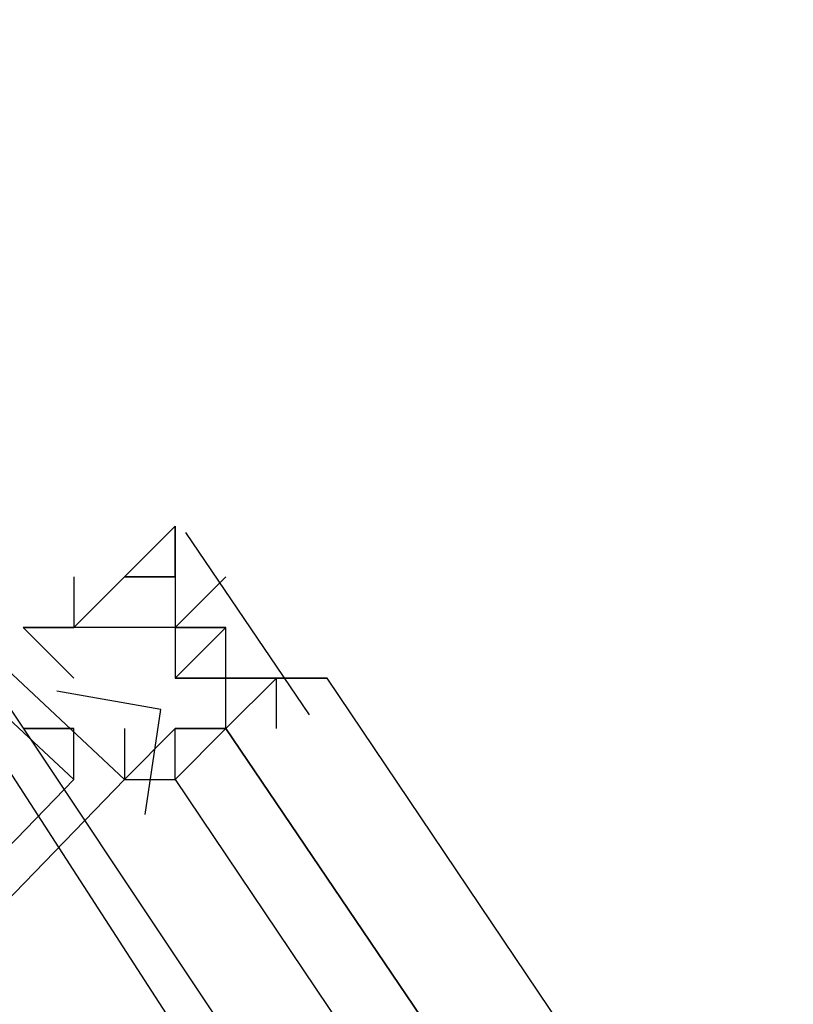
# Model space of a CAD drawing. Header units: feet. Extents: x -79 to 198, y -22 to 181.
# Tile 439 of 656: x 120.066 to 120.269, y 56.145 to 56.404. Entities that reach past the tile are written whole.
import ezdxf

# ---------------------------------------------------------------- set-up
doc = ezdxf.new("R2010")
doc.units = ezdxf.units.FT
doc.layers.add('A-LINEA', color=7, linetype='CONTINUOUS')

msp = doc.modelspace()

# ---------------------------------------------------------------- linework, layer by layer
at = {"layer": 'A-LINEA'}
for p, q in [((120.1067, 56.2711), (120.1067, 56.2711)), ((120.1067, 56.2711), (120.1067, 56.2711)), ((120.1067, 56.2711), (120.1067, 56.2711)), ((120.1067, 56.2711), (120.1067, 56.2711)), ((120.1067, 56.2711), (120.1067, 56.2711)), ((120.1067, 56.2578), (120.1067, 56.2711)), ((120.1067, 56.2578), (120.1067, 56.2711)), ((120.1067, 56.2711), (120.1067, 56.2711)), ((120.1067, 56.2578), (120.1067, 56.2711)), ((120.1067, 56.2578), (120.1067, 56.2711)), ((120.1067, 56.2711), (120.1067, 56.2711)), ((120.1067, 56.2711), (120.1067, 56.2711)), ((120.1067, 56.2711), (120.1067, 56.2711)), ((120.1067, 56.2711), (120.1067, 56.2711)), ((120.1067, 56.2711), (120.1067, 56.2578)), ((120.1067, 56.2711), (120.1067, 56.2578)), ((120.1067, 56.2711), (120.1067, 56.2711)), ((120.1067, 56.2711), (120.1067, 56.2711)), ((120.1067, 56.2711), (120.1067, 56.2711)), ((120.1067, 56.2711), (120.1067, 56.2711)), ((120.1067, 56.2711), (120.1067, 56.2711)), ((120.1067, 56.2711), (120.1067, 56.2711)), ((120.1067, 56.2578), (120.1067, 56.2711)), ((120.1067, 56.2578), (120.1067, 56.2711)), ((120.1067, 56.2711), (120.1067, 56.2711)), ((120.1067, 56.2578), (120.1067, 56.2711)), ((120.1067, 56.2578), (120.1067, 56.2711)), ((120.1067, 56.2711), (120.1067, 56.2711)), ((120.1067, 56.2711), (120.1067, 56.2711)), ((120.1067, 56.2711), (120.1067, 56.2711)), ((120.1067, 56.2711), (120.1067, 56.2711)), ((120.1067, 56.2711), (120.1067, 56.2578)), ((120.1067, 56.2711), (120.1067, 56.2578)), ((120.1067, 56.2711), (120.1067, 56.2711)), ((120.1094, 56.2694), (120.1419, 56.2214)), ((120.1094, 56.2694), (120.1419, 56.2214)), ((120.08, 56.2578), (120.08, 56.2578)), ((120.08, 56.2578), (120.08, 56.2444)), ((120.08, 56.2578), (120.08, 56.2578)), ((120.08, 56.2578), (120.08, 56.2444)), ((120.0933, 56.2578), (120.0933, 56.2578)), ((120.0933, 56.2578), (120.0933, 56.2578)), ((120.0933, 56.2578), (120.0933, 56.2578)), ((120.0933, 56.2578), (120.0933, 56.2578)), ((120.0933, 56.2578), (120.0933, 56.2578)), ((120.0933, 56.2578), (120.0933, 56.2578)), ((120.0933, 56.2578), (120.0933, 56.2578)), ((120.0933, 56.2578), (120.0933, 56.2578)), ((120.0933, 56.2578), (120.0933, 56.2578)), ((120.0933, 56.2578), (120.0933, 56.2578)), ((120.0933, 56.2578), (120.0933, 56.2578)), ((120.0933, 56.2578), (120.0933, 56.2578)), ((120.0933, 56.2578), (120.0933, 56.2578)), ((120.0933, 56.2578), (120.0933, 56.2578)), ((120.0933, 56.2578), (120.0933, 56.2578)), ((120.0933, 56.2578), (120.0933, 56.2578)), ((120.0933, 56.2578), (120.0933, 56.2578)), ((120.0933, 56.2578), (120.0933, 56.2578)), ((120.0933, 56.2578), (120.0933, 56.2578)), ((120.1067, 56.2578), (120.0933, 56.2578)), ((120.0933, 56.2578), (120.1067, 56.2578)), ((120.0933, 56.2578), (120.0933, 56.2578)), ((120.0933, 56.2578), (120.0933, 56.2578)), ((120.0933, 56.2578), (120.1067, 56.2578)), ((120.0933, 56.2578), (120.0933, 56.2578)), ((120.0933, 56.2578), (120.0933, 56.2578)), ((120.0933, 56.2578), (120.0933, 56.2578)), ((120.0933, 56.2578), (120.0933, 56.2578)), ((120.0933, 56.2578), (120.0933, 56.2578)), ((120.0933, 56.2578), (120.0933, 56.2578)), ((120.0933, 56.2578), (120.0933, 56.2578)), ((120.0933, 56.2578), (120.0933, 56.2578)), ((120.0933, 56.2578), (120.0933, 56.2578)), ((120.0933, 56.2578), (120.0933, 56.2578)), ((120.0933, 56.2578), (120.0933, 56.2578)), ((120.0933, 56.2578), (120.0933, 56.2578)), ((120.0933, 56.2578), (120.0933, 56.2578)), ((120.0933, 56.2578), (120.0933, 56.2578)), ((120.0933, 56.2578), (120.0933, 56.2578)), ((120.0933, 56.2578), (120.0933, 56.2578)), ((120.0933, 56.2578), (120.0933, 56.2578)), ((120.0933, 56.2578), (120.0933, 56.2578)), ((120.0933, 56.2578), (120.0933, 56.2578)), ((120.0933, 56.2578), (120.0933, 56.2578)), ((120.1067, 56.2578), (120.0933, 56.2578)), ((120.0933, 56.2578), (120.1067, 56.2578)), ((120.0933, 56.2578), (120.0933, 56.2578)), ((120.0933, 56.2578), (120.0933, 56.2578)), ((120.0933, 56.2578), (120.1067, 56.2578)), ((120.0933, 56.2578), (120.0933, 56.2578)), ((120.1067, 56.2578), (120.1067, 56.2578)), ((120.1067, 56.2578), (120.1067, 56.2578)), ((120.1067, 56.2578), (120.1067, 56.2578)), ((120.1067, 56.2578), (120.1067, 56.2578)), ((120.1067, 56.2578), (120.1067, 56.2578)), ((120.1067, 56.2578), (120.1067, 56.2578)), ((120.1067, 56.2578), (120.1067, 56.2578)), ((120.1067, 56.2578), (120.1067, 56.2578)), ((120.1067, 56.2578), (120.1067, 56.2578)), ((120.1067, 56.2578), (120.1067, 56.2578)), ((120.1067, 56.2578), (120.1067, 56.2578)), ((120.1067, 56.2578), (120.1067, 56.2578)), ((120.1067, 56.2578), (120.1067, 56.2578)), ((120.1067, 56.2578), (120.1067, 56.2578)), ((120.1067, 56.2578), (120.1067, 56.2578)), ((120.1067, 56.2578), (120.1067, 56.2578)), ((120.1067, 56.2578), (120.1067, 56.2578)), ((120.1067, 56.2578), (120.1067, 56.2578)), ((120.1067, 56.2578), (120.1067, 56.2578)), ((120.1067, 56.2578), (120.1067, 56.2578)), ((120.12, 56.2578), (120.1067, 56.2444)), ((120.1067, 56.2578), (120.1067, 56.2578)), ((120.1067, 56.2578), (120.1067, 56.2578)), ((120.1067, 56.2578), (120.1067, 56.2578)), ((120.1067, 56.2578), (120.1067, 56.2578)), ((120.1067, 56.2578), (120.1067, 56.2578)), ((120.1067, 56.2578), (120.1067, 56.2578)), ((120.1067, 56.2578), (120.1067, 56.2578)), ((120.1067, 56.2578), (120.1067, 56.2578)), ((120.1067, 56.2578), (120.1067, 56.2578)), ((120.1067, 56.2578), (120.1067, 56.2578)), ((120.1067, 56.2578), (120.1067, 56.2578)), ((120.1067, 56.2578), (120.1067, 56.2578)), ((120.1067, 56.2578), (120.1067, 56.2578)), ((120.1067, 56.2578), (120.1067, 56.2578)), ((120.1067, 56.2578), (120.1067, 56.2578)), ((120.1067, 56.2578), (120.1067, 56.2578)), ((120.1067, 56.2578), (120.1067, 56.2578)), ((120.1067, 56.2578), (120.1067, 56.2578)), ((120.1067, 56.2578), (120.1067, 56.2578)), ((120.1067, 56.2578), (120.1067, 56.2578)), ((120.1067, 56.2578), (120.1067, 56.2578)), ((120.1067, 56.2578), (120.1067, 56.2578)), ((120.1067, 56.2578), (120.1067, 56.2578)), ((120.1067, 56.2578), (120.1067, 56.2578)), ((120.1067, 56.2578), (120.1067, 56.2578)), ((120.1067, 56.2578), (120.1067, 56.2578)), ((120.12, 56.2578), (120.1067, 56.2444)), ((120.1067, 56.2578), (120.1067, 56.2578)), ((120.1067, 56.2578), (120.1067, 56.2578)), ((120.1067, 56.2578), (120.1067, 56.2578)), ((120.1067, 56.2578), (120.1067, 56.2578)), ((120.1067, 56.2578), (120.1067, 56.2578)), ((120.1067, 56.2578), (120.1067, 56.2578)), ((120.12, 56.2578), (120.12, 56.2578)), ((120.12, 56.2578), (120.12, 56.2578)), ((120.12, 56.2578), (120.12, 56.2578)), ((120.12, 56.2578), (120.12, 56.2578)), ((120.12, 56.2578), (120.12, 56.2578)), ((120.12, 56.2578), (120.12, 56.2578)), ((120.12, 56.2578), (120.12, 56.2578)), ((120.12, 56.2578), (120.12, 56.2578)), ((120.12, 56.2578), (120.12, 56.2578)), ((120.12, 56.2578), (120.12, 56.2578)), ((120.12, 56.2578), (120.12, 56.2578)), ((120.12, 56.2578), (120.12, 56.2578)), ((120.0667, 56.2444), (120.08, 56.2444)), ((120.0667, 56.2444), (120.08, 56.2444)), ((120.0933, 56.2444), (120.08, 56.2444)), ((120.08, 56.2444), (120.08, 56.2444)), ((120.08, 56.2444), (120.08, 56.2444)), ((120.08, 56.2444), (120.08, 56.2444)), ((120.08, 56.2444), (120.08, 56.2444)), ((120.08, 56.2444), (120.08, 56.2444)), ((120.08, 56.2444), (120.08, 56.2444)), ((120.08, 56.2444), (120.08, 56.2444)), ((120.0933, 56.2444), (120.08, 56.2444)), ((120.08, 56.2444), (120.08, 56.2444)), ((120.08, 56.2444), (120.08, 56.2444)), ((120.08, 56.2444), (120.08, 56.2444)), ((120.08, 56.2444), (120.08, 56.2444)), ((120.08, 56.2444), (120.08, 56.2444)), ((120.08, 56.2444), (120.08, 56.2444)), ((120.08, 56.2444), (120.08, 56.2444)), ((120.0933, 56.2444), (120.0933, 56.2444)), ((120.0933, 56.2444), (120.0933, 56.2444)), ((120.0933, 56.2444), (120.0933, 56.2444)), ((120.0933, 56.2444), (120.0933, 56.2444)), ((120.0933, 56.2444), (120.0933, 56.2444)), ((120.0933, 56.2444), (120.0933, 56.2444)), ((120.0933, 56.2444), (120.0933, 56.2444)), ((120.0933, 56.2444), (120.0933, 56.2444)), ((120.0933, 56.2444), (120.0933, 56.2444)), ((120.0933, 56.2444), (120.0933, 56.2444)), ((120.0933, 56.2444), (120.0933, 56.2444)), ((120.0933, 56.2444), (120.0933, 56.2444)), ((120.0933, 56.2444), (120.0933, 56.2444)), ((120.0933, 56.2444), (120.0933, 56.2444)), ((120.0933, 56.2444), (120.0933, 56.2444)), ((120.1067, 56.2444), (120.0933, 56.2444)), ((120.0933, 56.2444), (120.0933, 56.2444)), ((120.0933, 56.2444), (120.0933, 56.2444)), ((120.0933, 56.2444), (120.0933, 56.2444)), ((120.0933, 56.2444), (120.0933, 56.2444)), ((120.0933, 56.2444), (120.0933, 56.2444)), ((120.0933, 56.2444), (120.0933, 56.2444)), ((120.0933, 56.2444), (120.0933, 56.2444)), ((120.0933, 56.2444), (120.0933, 56.2444)), ((120.0933, 56.2444), (120.0933, 56.2444)), ((120.0933, 56.2444), (120.0933, 56.2444)), ((120.0933, 56.2444), (120.0933, 56.2444)), ((120.0933, 56.2444), (120.0933, 56.2444)), ((120.0933, 56.2444), (120.0933, 56.2444)), ((120.0933, 56.2444), (120.0933, 56.2444)), ((120.0933, 56.2444), (120.0933, 56.2444)), ((120.0933, 56.2444), (120.0933, 56.2444)), ((120.0933, 56.2444), (120.0933, 56.2444)), ((120.0933, 56.2444), (120.0933, 56.2444)), ((120.0933, 56.2444), (120.0933, 56.2444)), ((120.0933, 56.2444), (120.0933, 56.2444)), ((120.0933, 56.2444), (120.0933, 56.2444)), ((120.0933, 56.2444), (120.0933, 56.2444)), ((120.0933, 56.2444), (120.0933, 56.2444)), ((120.0933, 56.2444), (120.0933, 56.2444)), ((120.1067, 56.2444), (120.0933, 56.2444)), ((120.0933, 56.2444), (120.0933, 56.2444)), ((120.0933, 56.2444), (120.0933, 56.2444)), ((120.0933, 56.2444), (120.0933, 56.2444)), ((120.0933, 56.2444), (120.0933, 56.2444)), ((120.0933, 56.2444), (120.0933, 56.2444)), ((120.0933, 56.2444), (120.0933, 56.2444)), ((120.0933, 56.2444), (120.0933, 56.2444)), ((120.0933, 56.2444), (120.0933, 56.2444)), ((120.0933, 56.2444), (120.0933, 56.2444)), ((120.1067, 56.2444), (120.12, 56.2444)), ((120.1067, 56.2444), (120.1067, 56.2444)), ((120.1067, 56.2444), (120.1067, 56.2444)), ((120.1067, 56.2444), (120.1067, 56.2444)), ((120.1067, 56.2444), (120.1067, 56.2444)), ((120.1067, 56.2444), (120.1067, 56.2444)), ((120.1067, 56.2444), (120.1067, 56.2444)), ((120.1067, 56.2444), (120.1067, 56.2444)), ((120.1067, 56.2444), (120.1067, 56.2444)), ((120.1067, 56.2444), (120.1067, 56.2444)), ((120.1067, 56.2444), (120.1067, 56.2444)), ((120.1067, 56.2444), (120.1067, 56.2444)), ((120.1067, 56.2444), (120.1067, 56.2444)), ((120.1067, 56.2444), (120.1067, 56.2444)), ((120.1067, 56.2444), (120.1067, 56.2444)), ((120.1067, 56.2444), (120.1067, 56.2444)), ((120.1067, 56.2444), (120.1067, 56.2444)), ((120.1067, 56.2444), (120.1067, 56.2444)), ((120.1067, 56.2444), (120.1067, 56.2444)), ((120.1067, 56.2444), (120.1067, 56.2444)), ((120.1067, 56.2444), (120.1067, 56.2444)), ((120.12, 56.2444), (120.1067, 56.2444)), ((120.12, 56.2444), (120.1067, 56.2311)), ((120.1067, 56.2444), (120.1067, 56.2444)), ((120.1067, 56.2444), (120.1067, 56.2311)), ((120.1067, 56.2444), (120.1067, 56.2444)), ((120.1067, 56.2444), (120.12, 56.2444)), ((120.1067, 56.2444), (120.1067, 56.2444)), ((120.1067, 56.2444), (120.12, 56.2444)), ((120.1067, 56.2444), (120.1067, 56.2444)), ((120.1067, 56.2444), (120.12, 56.2444)), ((120.1067, 56.2444), (120.1067, 56.2444)), ((120.1067, 56.2444), (120.1067, 56.2444)), ((120.1067, 56.2444), (120.1067, 56.2444)), ((120.1067, 56.2444), (120.1067, 56.2444)), ((120.1067, 56.2444), (120.1067, 56.2444)), ((120.1067, 56.2444), (120.1067, 56.2444)), ((120.1067, 56.2444), (120.1067, 56.2444)), ((120.1067, 56.2444), (120.1067, 56.2444)), ((120.1067, 56.2444), (120.1067, 56.2444)), ((120.1067, 56.2444), (120.1067, 56.2444)), ((120.1067, 56.2444), (120.1067, 56.2444)), ((120.1067, 56.2444), (120.1067, 56.2444)), ((120.1067, 56.2444), (120.1067, 56.2444)), ((120.1067, 56.2444), (120.1067, 56.2444)), ((120.1067, 56.2444), (120.1067, 56.2444)), ((120.1067, 56.2444), (120.1067, 56.2444)), ((120.1067, 56.2444), (120.1067, 56.2444)), ((120.1067, 56.2444), (120.1067, 56.2444)), ((120.1067, 56.2444), (120.1067, 56.2444)), ((120.1067, 56.2444), (120.1067, 56.2444)), ((120.12, 56.2444), (120.1067, 56.2444)), ((120.12, 56.2444), (120.1067, 56.2311)), ((120.1067, 56.2444), (120.1067, 56.2444)), ((120.1067, 56.2444), (120.1067, 56.2311)), ((120.1067, 56.2444), (120.1067, 56.2444)), ((120.1067, 56.2444), (120.12, 56.2444)), ((120.1067, 56.2444), (120.1067, 56.2444)), ((120.1067, 56.2444), (120.12, 56.2444)), ((120.1067, 56.2444), (120.1067, 56.2444)), ((120.12, 56.2444), (120.12, 56.2444)), ((120.12, 56.2311), (120.12, 56.2444)), ((120.12, 56.2444), (120.12, 56.2444)), ((120.12, 56.2444), (120.12, 56.2444)), ((120.12, 56.2444), (120.12, 56.2444)), ((120.12, 56.2444), (120.12, 56.2444)), ((120.12, 56.2444), (120.12, 56.2444)), ((120.12, 56.2444), (120.12, 56.2444)), ((120.12, 56.2444), (120.12, 56.2444)), ((120.12, 56.2444), (120.12, 56.2444)), ((120.12, 56.2444), (120.12, 56.2444)), ((120.12, 56.2444), (120.12, 56.2444)), ((120.12, 56.2444), (120.12, 56.2444)), ((120.12, 56.2444), (120.12, 56.2444)), ((120.12, 56.2444), (120.12, 56.2444)), ((120.12, 56.2444), (120.12, 56.2444)), ((120.12, 56.2444), (120.12, 56.2444)), ((120.12, 56.2444), (120.12, 56.2444)), ((120.12, 56.2444), (120.12, 56.2444)), ((120.12, 56.2444), (120.12, 56.2444)), ((120.12, 56.2444), (120.12, 56.2444)), ((120.12, 56.2444), (120.12, 56.2444)), ((120.12, 56.2444), (120.12, 56.2444)), ((120.12, 56.2444), (120.12, 56.2444)), ((120.12, 56.2311), (120.12, 56.2444)), ((120.12, 56.2444), (120.12, 56.2444)), ((120.12, 56.2444), (120.12, 56.2444)), ((120.12, 56.2444), (120.12, 56.2444)), ((120.12, 56.2444), (120.12, 56.2444)), ((120.12, 56.2444), (120.12, 56.2444)), ((120.12, 56.2444), (120.12, 56.2444)), ((120.12, 56.2444), (120.12, 56.2444)), ((120.12, 56.2444), (120.12, 56.2444)), ((120.12, 56.2444), (120.12, 56.2444)), ((120.12, 56.2444), (120.12, 56.2444)), ((120.12, 56.2444), (120.12, 56.2444)), ((120.12, 56.2444), (120.12, 56.2444)), ((120.12, 56.2444), (120.12, 56.2444)), ((120.12, 56.2444), (120.12, 56.2444)), ((120.12, 56.2444), (120.12, 56.2444)), ((120.12, 56.2444), (120.12, 56.2444)), ((120.12, 56.2444), (120.12, 56.2444)), ((120.12, 56.2444), (120.12, 56.2444)), ((120.12, 56.2444), (120.12, 56.2444)), ((120.12, 56.2444), (120.12, 56.2444)), ((120.12, 56.2444), (120.12, 56.2444)), ((120.1067, 56.2311), (120.1067, 56.2311)), ((120.1067, 56.2311), (120.1067, 56.2311)), ((120.1067, 56.2311), (120.1067, 56.2311)), ((120.1067, 56.2311), (120.1067, 56.2311)), ((120.1067, 56.2311), (120.1067, 56.2311)), ((120.12, 56.2311), (120.1067, 56.2311)), ((120.12, 56.2311), (120.1067, 56.2311)), ((120.1067, 56.2311), (120.1067, 56.2311)), ((120.1067, 56.2311), (120.1067, 56.2311)), ((120.12, 56.2311), (120.1067, 56.2311)), ((120.1067, 56.2311), (120.1067, 56.2311)), ((120.1067, 56.2311), (120.1067, 56.2311)), ((120.1067, 56.2311), (120.1067, 56.2311)), ((120.1067, 56.2311), (120.1067, 56.2311)), ((120.1067, 56.2311), (120.1067, 56.2311)), ((120.1067, 56.2311), (120.1067, 56.2311)), ((120.1067, 56.2311), (120.1067, 56.2311)), ((120.1067, 56.2311), (120.1067, 56.2311)), ((120.1067, 56.2311), (120.1067, 56.2311)), ((120.1067, 56.2311), (120.1067, 56.2311)), ((120.1067, 56.2311), (120.1067, 56.2311)), ((120.1067, 56.2311), (120.1067, 56.2311)), ((120.1067, 56.2311), (120.1067, 56.2311)), ((120.1067, 56.2311), (120.1067, 56.2311)), ((120.12, 56.2311), (120.1067, 56.2311)), ((120.12, 56.2311), (120.1067, 56.2311)), ((120.1067, 56.2311), (120.1067, 56.2311)), ((120.1067, 56.2311), (120.1067, 56.2311)), ((120.12, 56.2311), (120.1067, 56.2311)), ((120.1067, 56.2311), (120.1067, 56.2311)), ((120.1067, 56.2311), (120.1067, 56.2311)), ((120.1067, 56.2311), (120.1067, 56.2311)), ((120.1067, 56.2311), (120.1067, 56.2311)), ((120.1067, 56.2311), (120.1067, 56.2311)), ((120.1067, 56.2311), (120.1067, 56.2311)), ((120.1067, 56.2311), (120.1067, 56.2311)), ((120.1067, 56.2311), (120.1067, 56.2311)), ((120.1067, 56.2311), (120.1067, 56.2311)), ((120.12, 56.2311), (120.12, 56.2311)), ((120.12, 56.2311), (120.1333, 56.2311)), ((120.12, 56.2311), (120.12, 56.2311)), ((120.12, 56.2311), (120.12, 56.2311)), ((120.12, 56.2311), (120.12, 56.2311)), ((120.12, 56.2311), (120.12, 56.2311)), ((120.12, 56.2311), (120.12, 56.2311)), ((120.12, 56.2311), (120.12, 56.2311)), ((120.12, 56.2311), (120.12, 56.2311)), ((120.12, 56.2311), (120.12, 56.2311)), ((120.12, 56.2311), (120.12, 56.2311)), ((120.12, 56.2311), (120.12, 56.2311)), ((120.12, 56.2311), (120.12, 56.2311)), ((120.12, 56.2311), (120.12, 56.2311)), ((120.12, 56.2311), (120.12, 56.2311)), ((120.12, 56.2311), (120.12, 56.2311)), ((120.12, 56.2311), (120.12, 56.2311)), ((120.12, 56.2178), (120.12, 56.2311)), ((120.12, 56.2311), (120.12, 56.2311)), ((120.12, 56.2311), (120.12, 56.2311)), ((120.12, 56.2311), (120.12, 56.2311)), ((120.12, 56.2311), (120.12, 56.2311)), ((120.12, 56.2311), (120.1333, 56.2311)), ((120.12, 56.2311), (120.12, 56.2311)), ((120.12, 56.2311), (120.12, 56.2311)), ((120.12, 56.2311), (120.1333, 56.2311)), ((120.12, 56.2311), (120.12, 56.2311)), ((120.12, 56.2311), (120.12, 56.2311)), ((120.12, 56.2311), (120.12, 56.2311)), ((120.12, 56.2311), (120.1333, 56.2311)), ((120.12, 56.2311), (120.12, 56.2311)), ((120.12, 56.2311), (120.12, 56.2311)), ((120.12, 56.2311), (120.12, 56.2311)), ((120.12, 56.2311), (120.12, 56.2311)), ((120.12, 56.2311), (120.12, 56.2311)), ((120.12, 56.2311), (120.12, 56.2311)), ((120.12, 56.2311), (120.12, 56.2311)), ((120.12, 56.2311), (120.12, 56.2311)), ((120.12, 56.2311), (120.12, 56.2311)), ((120.12, 56.2311), (120.12, 56.2311)), ((120.12, 56.2311), (120.12, 56.2311)), ((120.12, 56.2311), (120.12, 56.2311)), ((120.12, 56.2311), (120.12, 56.2311)), ((120.12, 56.2311), (120.12, 56.2311)), ((120.12, 56.2311), (120.12, 56.2311)), ((120.12, 56.2178), (120.12, 56.2311)), ((120.12, 56.2311), (120.12, 56.2311)), ((120.12, 56.2311), (120.12, 56.2311)), ((120.12, 56.2311), (120.12, 56.2311)), ((120.12, 56.2311), (120.12, 56.2311)), ((120.12, 56.2311), (120.1333, 56.2311)), ((120.12, 56.2311), (120.12, 56.2311)), ((120.12, 56.2311), (120.12, 56.2311)), ((120.12, 56.2311), (120.1333, 56.2311)), ((120.12, 56.2311), (120.12, 56.2311)), ((120.12, 56.2311), (120.12, 56.2311)), ((120.1333, 56.2311), (120.1333, 56.2311)), ((120.1333, 56.2311), (120.1333, 56.2311)), ((120.1333, 56.2311), (120.1333, 56.2311)), ((120.1333, 56.2311), (120.1333, 56.2311)), ((120.1333, 56.2311), (120.1333, 56.2311)), ((120.1333, 56.2311), (120.1333, 56.2311)), ((120.1333, 56.2311), (120.1333, 56.2311)), ((120.1333, 56.2311), (120.1333, 56.2311)), ((120.1333, 56.2311), (120.1333, 56.2311)), ((120.1333, 56.2311), (120.1333, 56.2311)), ((120.1333, 56.2311), (120.1333, 56.2311)), ((120.1333, 56.2311), (120.1333, 56.2311)), ((120.1333, 56.2178), (120.1333, 56.2311)), ((120.1333, 56.2311), (120.1333, 56.2311)), ((120.1333, 56.2311), (120.1333, 56.2311)), ((120.1333, 56.2311), (120.1333, 56.2311)), ((120.1333, 56.2311), (120.1333, 56.2311)), ((120.1333, 56.2311), (120.1333, 56.2311)), ((120.1333, 56.2311), (120.1333, 56.2311)), ((120.1333, 56.2311), (120.1333, 56.2311)), ((120.1333, 56.2311), (120.1333, 56.2311)), ((120.1333, 56.2311), (120.1333, 56.2311)), ((120.1333, 56.2311), (120.1333, 56.2311)), ((120.1333, 56.2311), (120.1333, 56.2311)), ((120.1333, 56.2311), (120.1333, 56.2311)), ((120.1333, 56.2311), (120.1333, 56.2311)), ((120.1333, 56.2311), (120.1333, 56.2311)), ((120.1333, 56.2178), (120.1333, 56.2311)), ((120.1333, 56.2311), (120.1333, 56.2311)), ((120.1333, 56.2311), (120.1333, 56.2311)), ((120.1067, 56.2178), (120.1067, 56.2178)), ((120.1067, 56.2178), (120.12, 56.2178)), ((120.1067, 56.2178), (120.1067, 56.2178)), ((120.1067, 56.2178), (120.1067, 56.2178)), ((120.1067, 56.2178), (120.1067, 56.2178)), ((120.1067, 56.2178), (120.1067, 56.2178)), ((120.1067, 56.2178), (120.1067, 56.2178)), ((120.1067, 56.2178), (120.1067, 56.2178)), ((120.1067, 56.2178), (120.1067, 56.2178)), ((120.1067, 56.2178), (120.1067, 56.2178)), ((120.1067, 56.2044), (120.1067, 56.2178)), ((120.1067, 56.2178), (120.1067, 56.2178)), ((120.1067, 56.2044), (120.1067, 56.2178)), ((120.1067, 56.2178), (120.1067, 56.2178)), ((120.1067, 56.2178), (120.1067, 56.2178)), ((120.1067, 56.2178), (120.1067, 56.2178)), ((120.1067, 56.2178), (120.1067, 56.2178)), ((120.12, 56.2178), (120.1067, 56.2178)), ((120.1067, 56.2178), (120.1067, 56.2178)), ((120.1067, 56.2178), (120.1067, 56.2178)), ((120.1067, 56.2178), (120.12, 56.2178)), ((120.1067, 56.2178), (120.1067, 56.2178)), ((120.1067, 56.2178), (120.1067, 56.2178)), ((120.1067, 56.2178), (120.1067, 56.2178)), ((120.1067, 56.2178), (120.1067, 56.2178)), ((120.1067, 56.2178), (120.1067, 56.2178)), ((120.1067, 56.2178), (120.1067, 56.2178)), ((120.1067, 56.2178), (120.1067, 56.2178)), ((120.1067, 56.2178), (120.1067, 56.2178)), ((120.1067, 56.2044), (120.1067, 56.2178)), ((120.1067, 56.2178), (120.1067, 56.2178)), ((120.1067, 56.2044), (120.1067, 56.2178)), ((120.1067, 56.2178), (120.1067, 56.2178)), ((120.1067, 56.2178), (120.1067, 56.2178)), ((120.1067, 56.2178), (120.1067, 56.2178)), ((120.1067, 56.2178), (120.1067, 56.2178)), ((120.12, 56.2178), (120.1067, 56.2178)), ((120.1067, 56.2178), (120.1067, 56.2178)), ((120.12, 56.2178), (120.12, 56.2178)), ((120.12, 56.2178), (120.12, 56.2178)), ((120.12, 56.2178), (120.12, 56.2178)), ((120.12, 56.2178), (120.12, 56.2178)), ((120.12, 56.2178), (120.12, 56.2178)), ((120.12, 56.2178), (120.12, 56.2178)), ((120.12, 56.2178), (120.12, 56.2178)), ((120.12, 56.2178), (120.12, 56.2178)), ((120.12, 56.2178), (120.12, 56.2178)), ((120.12, 56.2178), (120.12, 56.2178)), ((120.12, 56.2178), (120.12, 56.2178)), ((120.12, 56.2178), (120.12, 56.2178)), ((120.12, 56.2178), (120.12, 56.2178)), ((120.12, 56.2178), (120.12, 56.2178)), ((120.12, 56.2178), (120.12, 56.2178)), ((120.12, 56.2178), (120.12, 56.2178)), ((120.12, 56.2178), (120.12, 56.2178)), ((120.12, 56.2178), (120.12, 56.2178)), ((120.12, 56.2178), (120.12, 56.2178)), ((120.12, 56.2178), (120.12, 56.2178)), ((120.12, 56.2178), (120.12, 56.2178)), ((120.12, 56.2178), (120.12, 56.2178)), ((120.12, 56.2178), (120.12, 56.2178)), ((120.12, 56.2178), (120.12, 56.2178)), ((120.12, 56.2178), (120.12, 56.2178)), ((120.12, 56.2178), (120.12, 56.2178)), ((120.12, 56.2178), (120.12, 56.2178)), ((120.12, 56.2178), (120.12, 56.2178)), ((120.12, 56.2178), (120.12, 56.2178)), ((120.12, 56.2178), (120.12, 56.2178)), ((120.12, 56.2178), (120.12, 56.2178)), ((120.12, 56.2178), (120.12, 56.2178)), ((120.12, 56.2178), (120.12, 56.2178)), ((120.12, 56.2178), (120.12, 56.2178)), ((120.12, 56.2178), (120.12, 56.2178)), ((120.12, 56.2178), (120.12, 56.2178)), ((120.12, 56.2178), (120.12, 56.2178)), ((120.12, 56.2178), (120.12, 56.2178)), ((120.12, 56.2178), (120.12, 56.2178)), ((120.12, 56.2178), (120.12, 56.2178)), ((120.12, 56.2178), (120.12, 56.2178)), ((120.12, 56.2178), (120.12, 56.2178)), ((120.12, 56.2178), (120.12, 56.2178)), ((120.12, 56.2178), (120.12, 56.2178)), ((120.12, 56.2178), (120.12, 56.2178)), ((120.12, 56.2178), (120.12, 56.2178)), ((120.12, 56.2178), (120.12, 56.2178)), ((120.12, 56.2178), (120.12, 56.2178)), ((120.1333, 56.2178), (120.1333, 56.2178)), ((120.1333, 56.2178), (120.1333, 56.2178)), ((120.0933, 56.2044), (120.0933, 56.2044)), ((120.0933, 56.2044), (120.0933, 56.2044)), ((120.1067, 56.2044), (120.1067, 56.2044)), ((120.1067, 56.2044), (120.1067, 56.2044)), ((120.1067, 56.2044), (120.1067, 56.2044)), ((120.1067, 56.2044), (120.1067, 56.2044)), ((120.1067, 56.2044), (120.1067, 56.2044)), ((120.1067, 56.2044), (120.1067, 56.2044)), ((120.1067, 56.2044), (120.1067, 56.2044)), ((120.1067, 56.2044), (120.1067, 56.2044)), ((120.1067, 56.2044), (120.1067, 56.2044)), ((120.1067, 56.2044), (120.1067, 56.2044)), ((120.1067, 56.2044), (120.1067, 56.2044)), ((120.1067, 56.2044), (120.1067, 56.2044))]:
    msp.add_line(p, q, dxfattribs=at)
for points in [[(119.48, 55.9911), (119.6933, 55.7911), (120.0933, 56.2044), (119.88, 56.4044), (119.48, 55.9911)], [(119.48, 55.9911), (119.6933, 55.7911), (120.0933, 56.2044), (119.88, 56.4044), (119.48, 55.9911)], [(119.4933, 55.9911), (119.6933, 55.8044), (120.08, 56.2044), (119.88, 56.3911), (119.4933, 55.9911)], [(119.4933, 55.9911), (119.6933, 55.8044), (120.08, 56.2044), (119.88, 56.3911), (119.4933, 55.9911)], [(119.6667, 55.7644), (119.5067, 56.0044), (119.9867, 56.3378), (120.1467, 56.0978), (119.6667, 55.7644)], [(119.6667, 55.7644), (119.5067, 56.0044), (119.9867, 56.3378), (120.1467, 56.0978), (119.6667, 55.7644)], [(119.6667, 55.7778), (119.52, 56.0044), (119.9867, 56.3244), (120.1333, 56.0978), (119.6667, 55.7778)], [(119.6667, 55.7778), (119.52, 56.0044), (119.9867, 56.3244), (120.1333, 56.0978), (119.6667, 55.7778)], [(120.1067, 56.2711), (120.0933, 56.2578), (120.08, 56.2444), (120.0667, 56.2444)], [(120.1067, 56.2711), (120.0933, 56.2578), (120.08, 56.2444), (120.0667, 56.2444)], [(120.1067, 56.2578), (120.1067, 56.2578), (120.1067, 56.2444)], [(120.1067, 56.2578), (120.1067, 56.2578), (120.1067, 56.2444)], [(120.08, 56.2311), (120.0667, 56.2444), (120.0667, 56.2444), (120.08, 56.2444), (120.08, 56.2444), (120.08, 56.2444)], [(120.08, 56.2311), (120.0667, 56.2444), (120.0667, 56.2444), (120.08, 56.2444), (120.08, 56.2444), (120.08, 56.2444)], [(120.0933, 56.2044), (120.1067, 56.2044), (120.12, 56.2178), (120.1333, 56.2311), (120.1467, 56.2311)], [(120.0933, 56.2044), (120.1067, 56.2044), (120.12, 56.2178), (120.1333, 56.2311), (120.1467, 56.2311)], [(120.12, 56.2311), (120.1067, 56.2311), (120.12, 56.2311), (120.1067, 56.2311)], [(120.12, 56.2311), (120.1067, 56.2311), (120.12, 56.2311)], [(120.1067, 56.2311), (120.1067, 56.2311), (120.1067, 56.2311), (120.1067, 56.2311)], [(120.12, 56.2311), (120.1067, 56.2311), (120.12, 56.2311), (120.1067, 56.2311)], [(120.12, 56.2311), (120.1067, 56.2311), (120.12, 56.2311)], [(120.1067, 56.2311), (120.1067, 56.2311), (120.1067, 56.2311), (120.1067, 56.2311)], [(122.0667, 53.3778), (120.1467, 56.2311), (120.1333, 56.2311), (120.12, 56.2178), (122.0533, 53.3644), (122.0667, 53.3644), (122.0667, 53.3778)], [(120.1333, 56.2311), (120.1333, 56.2311), (120.12, 56.2311), (120.12, 56.2311)], [(120.1333, 56.2311), (120.1333, 56.2311), (120.12, 56.2311)], [(122.0667, 53.3778), (120.1467, 56.2311), (120.1333, 56.2311), (120.12, 56.2178), (122.0533, 53.3644), (122.0667, 53.3644), (122.0667, 53.3778)], [(120.1333, 56.2311), (120.1333, 56.2311), (120.12, 56.2311), (120.12, 56.2311)], [(120.1333, 56.2311), (120.1333, 56.2311), (120.12, 56.2311)], [(120.0988, 56.1952), (120.1029, 56.2228), (120.0755, 56.2277)], [(120.0988, 56.1952), (120.1029, 56.2228), (120.0755, 56.2277)], [(120.08, 56.2044), (120.08, 56.2044), (120.08, 56.2178), (120.08, 56.2178), (120.08, 56.2178), (120.08, 56.2178), (120.0667, 56.2178), (120.08, 56.2178), (120.08, 56.2178), (120.08, 56.2178), (120.08, 56.2178)], [(120.08, 56.2044), (120.08, 56.2044), (120.08, 56.2178), (120.08, 56.2178), (120.08, 56.2178), (120.08, 56.2178), (120.0667, 56.2178), (120.08, 56.2178), (120.08, 56.2178), (120.08, 56.2178), (120.08, 56.2178)], [(120.0933, 56.2178), (120.0933, 56.2178), (120.0933, 56.2044), (120.0933, 56.2044), (120.1067, 56.2178), (120.1067, 56.2178)], [(120.0933, 56.2178), (120.0933, 56.2178), (120.0933, 56.2044), (120.0933, 56.2044), (120.1067, 56.2178), (120.1067, 56.2178)], [(122.04, 53.3511), (122.0533, 53.3644), (120.12, 56.2178), (120.1067, 56.2044), (122.0267, 53.3511), (122.04, 53.3511)], [(122.04, 53.3511), (122.0533, 53.3644), (120.12, 56.2178), (120.1067, 56.2044), (122.0267, 53.3511), (122.04, 53.3511)]]:
    msp.add_lwpolyline(points, dxfattribs=at)
msp.add_lwpolyline([(120.08, 56.2178), (120.08, 56.2178), (120.08, 56.2178), (120.08, 56.2178)], close=True, dxfattribs=at)
msp.add_lwpolyline([(120.08, 56.2178), (120.08, 56.2178), (120.08, 56.2178), (120.08, 56.2178)], close=True, dxfattribs=at)

doc.saveas('drawing.dxf')
